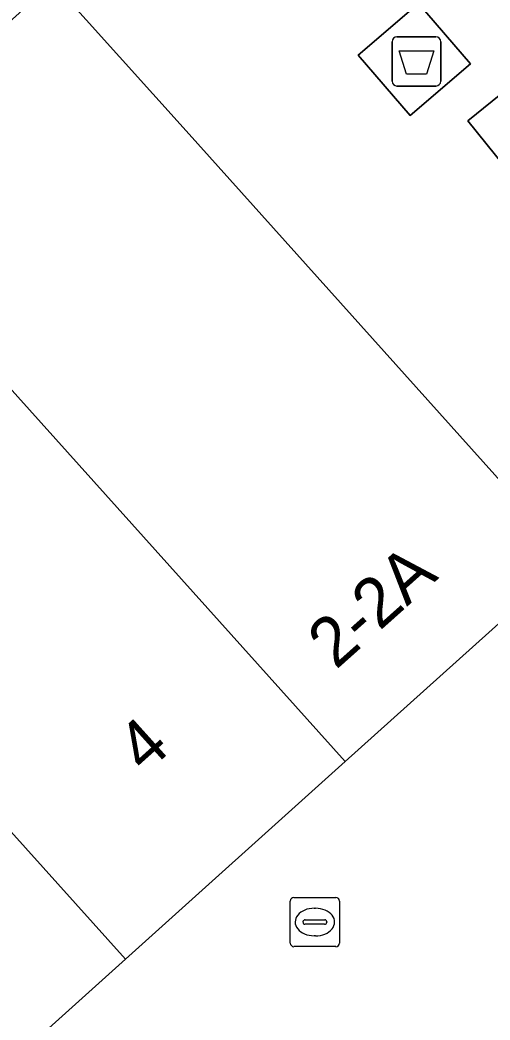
# Model space of a CAD drawing. Extents: x 159039 to 160102, y 381214 to 382524.
# Drawn here: x 159765.53 to 159775.07, y 381963.8 to 381984.1 of the extents above; entities that cross this region are included whole.
import ezdxf

# ---------------------------------------------------------------- set-up
doc = ezdxf.new("R2010")
doc.units = 0
for name, color, linetype in [('IMGEO_Afval_apart_plaats', 7, 'Continuous'), ('IMGEO_Brandkraan', 7, 'Continuous'), ('IMGEO_Groenvoorziening', 7, 'Continuous'), ('IMGEO_Pand', 7, 'Continuous'), ('IMGEO_Pand_nummerreeks', 7, 'Continuous'), ('IMGEO_Voetpad_gesloten', 7, 'Continuous'), ('IMGEO_Voetpad_open', 7, 'Continuous')]:
    doc.layers.add(name, color=color, linetype=linetype)

msp = doc.modelspace()

# ---------------------------------------------------------------- linework, layer by layer
at = {"layer": 'IMGEO_Afval_apart_plaats'}
for p, q in [((159773.084, 381982.864), (159773.084, 381983.664)), ((159773.084, 381983.664), (159773.084, 381982.864)), ((159773.184, 381983.764), (159773.974, 381983.764)), ((159773.974, 381983.764), (159773.184, 381983.764)), ((159774.074, 381983.664), (159774.074, 381982.864)), ((159774.074, 381982.864), (159774.074, 381983.664)), ((159773.974, 381982.764), (159773.184, 381982.764)), ((159773.184, 381982.764), (159773.974, 381982.764))]:
    msp.add_line(p, q, dxfattribs=at)
msp.add_lwpolyline([(159773.227, 381983.478), (159773.931, 381983.478), (159773.782, 381983.008), (159773.376, 381983.008), (159773.227, 381983.478)], dxfattribs=at)
for centre, start, end in [((159773.184, 381983.664), 90, 180), ((159773.184, 381983.664), 90, 180), ((159773.974, 381983.664), 0, 90), ((159773.974, 381983.664), 360, 90), ((159773.184, 381982.864), 180, 270), ((159773.184, 381982.864), 180, 270), ((159773.974, 381982.864), 270, 0), ((159773.974, 381982.864), 270, 0)]:
    msp.add_arc(centre, 0.1, start, end, dxfattribs=at)
at = {"layer": 'IMGEO_Brandkraan'}
for p, q in [((159771.017, 381965.364), (159771.017, 381966.216)), ((159771.092, 381966.29), (159771.944, 381966.29)), ((159772.018, 381966.216), (159772.018, 381965.364)), ((159771.505, 381966.07), (159771.53, 381966.07)), ((159771.276, 381965.784), (159771.276, 381965.796)), ((159771.714, 381965.747), (159771.316, 381965.747)), ((159771.319, 381965.833), (159771.717, 381965.833)), ((159771.76, 381965.796), (159771.76, 381965.784)), ((159771.528, 381965.51), (159771.503, 381965.51)), ((159771.944, 381965.29), (159771.092, 381965.29))]:
    msp.add_line(p, q, dxfattribs=at)
for points in [[(159771.017, 381965.364), (159771.017, 381966.216)], [(159771.092, 381966.29), (159771.944, 381966.29)], [(159772.018, 381966.216), (159772.018, 381965.364)], [(159771.944, 381965.29), (159771.092, 381965.29)]]:
    msp.add_lwpolyline(points, dxfattribs=at)
for centre, radius, start, end in [((159771.094, 381966.214), 0.0765, 91.552, 178.448), ((159771.094, 381966.214), 0.0765, 91.552, 178.448), ((159771.942, 381966.214), 0.0765, 1.552, 88.448), ((159771.942, 381966.214), 0.0765, 1.552, 88.448), ((159771.316, 381965.793), 0.0403, 85.8775, 175.7526), ((159771.313, 381965.783), 0.0366, 178.938, 274.7102), ((159771.717, 381965.79), 0.043, 264.8664, 352.4533), ((159771.721, 381965.795), 0.0386, 1.7309, 96.639), ((159771.094, 381965.366), 0.0765, 181.552, 268.448), ((159771.094, 381965.366), 0.0765, 181.552, 268.448), ((159771.942, 381965.366), 0.0765, 271.552, 358.448), ((159771.942, 381965.366), 0.0765, 271.552, 358.448)]:
    msp.add_arc(centre, radius, start, end, dxfattribs=at)
for centre, major_axis, ratio, start_param, end_param in [((159771.504, 381965.79), (-0.387, 0.002), 0.722429, 4.712389, 7.853982), ((159771.529, 381965.79), (-0.39, 0.002), 0.717154, 1.570796, 4.712389)]:
    msp.add_ellipse(centre, major_axis=major_axis, ratio=ratio, start_param=start_param, end_param=end_param, dxfattribs=at)
at = {"layer": 'IMGEO_Groenvoorziening'}
msp.add_lwpolyline([(159776.9, 381979.235), (159777.674, 381979.9), (159775.436, 381982.713), (159774.626, 381982.059)], close=True, dxfattribs=at)
at = {"layer": 'IMGEO_Pand'}
for points in [[(159768.9, 381981.853), (159766.193, 381984.865), (159764.208, 381983.081), (159761.615, 381980.752), (159772.134, 381969.047), (159776.711, 381973.159)], [(159772.134, 381969.047), (159761.615, 381980.752), (159759.712, 381979.042), (159757.149, 381976.739), (159767.668, 381965.034)], [(159752.683, 381972.726), (159763.202, 381961.021), (159767.668, 381965.034), (159757.149, 381976.739), (159754.591, 381974.441), (159753.107, 381973.107)]]:
    msp.add_lwpolyline(points, close=True, dxfattribs=at)
at = {"layer": 'IMGEO_Voetpad_gesloten'}
msp.add_lwpolyline([(159773.623, 381984.442), (159772.399, 381983.389), (159773.454, 381982.163), (159774.678, 381983.216)], close=True, dxfattribs=at)
at = {"layer": 'IMGEO_Voetpad_open'}
for points in [[(159744.846, 381967.171), (159745.564, 381966.33), (159748.217, 381968.714), (159750.144, 381970.445), (159752.683, 381972.726), (159753.107, 381973.107), (159754.591, 381974.441), (159757.149, 381976.739), (159759.712, 381979.042), (159761.615, 381980.752), (159764.208, 381983.081), (159766.193, 381984.865), (159768.9, 381981.853), (159776.711, 381973.159), (159782.606, 381968.757), (159784.957, 381965.773), (159785.829, 381965.546)], [(159782.163, 381963.895), (159778.171, 381964.351), (159777.898, 381964.663), (159780.918, 381967.435), (159782.606, 381968.757), (159776.711, 381973.159), (159772.134, 381969.047), (159767.668, 381965.034), (159763.202, 381961.021), (159758.736, 381957.009), (159754.27, 381952.996), (159749.804, 381948.983), (159745.337, 381944.97), (159740.758, 381940.855), (159737.923, 381933.981), (159739.148, 381932.54)]]:
    msp.add_lwpolyline(points, dxfattribs=at)
for points in [[(159773.454, 381982.163), (159772.399, 381983.389), (159773.623, 381984.442), (159774.678, 381983.216)], [(159776.9, 381979.235), (159774.626, 381982.059), (159775.436, 381982.713), (159777.674, 381979.9)]]:
    msp.add_lwpolyline(points, close=True, dxfattribs=at)

# ---------------------------------------------------------------- texts
at = {"layer": 'IMGEO_Pand_nummerreeks'}
for s, rotation, p in [('2-2A', 41.74, (159771.944, 381970.901)), ('4', 41.9399, (159768.067, 381968.78))]:
    msp.add_text(s, height=1, rotation=rotation, dxfattribs=at).set_placement(p)

doc.saveas('drawing.dxf')
